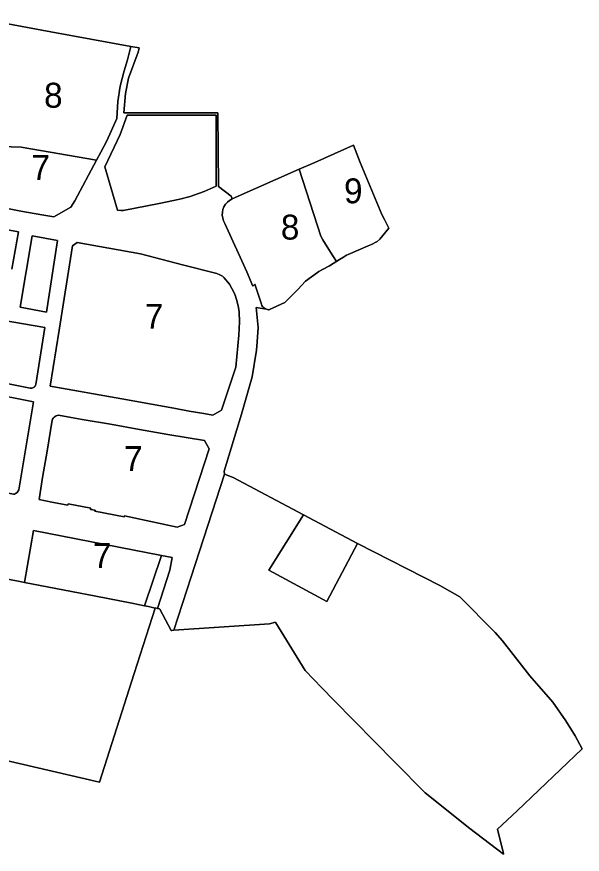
# Model space of a CAD drawing. Extents: x 598968 to 613553, y 4409678 to 4430833.
# Drawn here: x 603309.2 to 603581.6, y 4413949.6 to 4414353 of the extents above; entities that cross this region are included whole.
import ezdxf

# ---------------------------------------------------------------- set-up
doc = ezdxf.new("R2010")
doc.units = 0
for name, color, linetype in [('1', 7, 'Continuous'), ('Sòl Rústic Comú', 7, 'Continuous'), ('ZONA 7. CONJUNTS AMB ORDENACIONS ESPECÍFIQUES', 7, 'Continuous'), ("ZONA 8. RECINTES AMB PATRONS D'ESTABLIMENTS RÚSTICS", 7, 'Continuous'), ("ZONA 9. NAUS i grans ESTABLIMENTS per l'ACTIVITAT no residencial", 7, 'Continuous')]:
    doc.layers.add(name, color=color, linetype=linetype)

msp = doc.modelspace()

# ---------------------------------------------------------------- linework, layer by layer
at = {"layer": '1'}
for points in [[(603303.2677, 4414082.3184), (603312.3244, 4414080.5991), (603312.9034, 4414080.4877), (603317.3254, 4414105.5677), (603378.8449, 4414093.5089), (603384.0648, 4414092.489), (603382.9049, 4414086.429), (603376.9729, 4414068.0082), (603378.0163, 4414067.8022), (603378.1184, 4414067.6087), (603383.5204, 4414057.3715), (603383.8905, 4414057.3965), (603384.8616, 4414057.4621), (603393.1891, 4414083.1985), (603409.2745, 4414132.6991), (603409.1297, 4414134.0327), (603417.4818, 4414161.5384), (603422.663, 4414179.6072), (603424.6538, 4414192.3693), (603425.024, 4414196.3424), (603425.4951, 4414203.2952), (603424.5543, 4414212.951), (603429.4807, 4414212.0603), (603429.0115, 4414212.2372), (603428.4772, 4414212.5464), (603428.0005, 4414212.9385), (603427.5942, 4414213.4032), (603427.2692, 4414213.928), (603427.0341, 4414214.4987), (603423.9441, 4414224.1886), (603422.9641, 4414223.2785), (603420.0041, 4414230.0684), (603409.4834, 4414253.4679), (603408.8266, 4414254.6965), (603408.3911, 4414256.0198), (603408.1899, 4414257.3984), (603408.229, 4414258.7911), (603408.5072, 4414260.1562), (603409.0162, 4414261.4531), (603409.7408, 4414262.643), (603410.6595, 4414263.6905), (603411.7447, 4414264.5642), (603412.9641, 4414265.238), (603412.4427, 4414266.6478), (603406.397, 4414271.1873), (603406.0731, 4414306.4784), (603406.0706, 4414306.7546), (603361.3329, 4414306.651), (603360.7764, 4414306.6497), (603361.6299, 4414315.962), (603363.0905, 4414323.4063), (603367.6884, 4414335.9932), (603368.0946, 4414337.8055), (603368.1322, 4414337.9731), (603364.1551, 4414338.7103), (603364.1361, 4414338.6265), (603362.4578, 4414332.3257), (603360.9143, 4414326.9766), (603358.9691, 4414319.6357), (603357.8644, 4414312.2566), (603357.4343, 4414303.999), (603352.6245, 4414293.2967), (603349.6635, 4414287.7019), (603347.593, 4414283.8602), (603337.1249, 4414264.3397), (603335.2648, 4414261.2467), (603327.0859, 4414256.627), (603321.2412, 4414257.6218), (603311.215, 4414259.3962), (603284.9452, 4414264.4357)], [(603240.1457, 4414262.275), (603309.985, 4414249.3563), (603306.7583, 4414231.357)], [(603302.2152, 4414206.8766), (603322.7751, 4414203.257), (603318.3552, 4414175.8271), (603318.2254, 4414175.4643), (603318.0408, 4414175.1261), (603317.8058, 4414174.8208), (603317.5263, 4414174.5557), (603317.2089, 4414174.3372), (603316.8614, 4414174.1708), (603316.4922, 4414174.0604), (603316.1104, 4414174.0088), (603315.7252, 4414174.0171), (603272.0102, 4414182.723)], [(603287.3637, 4413998.5624), (603348.986, 4413984.2884), (603365.6903, 4414036.5981), (603375.8916, 4414068.172), (603372.6847, 4414068.8548), (603370.7513, 4414069.2663), (603364.6383, 4414070.4434), (603347.2884, 4414073.8687), (603335.5972, 4414076.1192), (603312.9034, 4414080.4877), (603312.3244, 4414080.5991), (603303.2677, 4414082.3184)]]:
    msp.add_lwpolyline(points, dxfattribs=at)
for points in [[(603405.174, 4414305.5875), (603405.2241, 4414271.3578), (603399.3952, 4414268.8878), (603392.6742, 4414266.4776), (603387.7143, 4414265.1076), (603377.8409, 4414263.0336), (603360.4745, 4414259.7071), (603359.3046, 4414259.6371), (603357.7246, 4414259.7971), (603351.5846, 4414280.6668), (603358.947, 4414296.2708), (603362.4344, 4414305.6668)], [(603360.4745, 4414259.7071), (603377.8409, 4414263.0336), (603387.7143, 4414265.1076), (603392.6742, 4414266.4776), (603399.3952, 4414268.8878), (603405.2241, 4414271.3578), (603405.174, 4414305.5875), (603362.4344, 4414305.6668), (603358.947, 4414296.2708), (603351.5846, 4414280.6668), (603357.7246, 4414259.7971), (603359.3046, 4414259.6371)], [(603310.8186, 4414213.1212), (603316.687, 4414247.4458), (603328.8422, 4414245.2486), (603323.5423, 4414210.6996)], [(603328.8422, 4414245.2486), (603316.687, 4414247.4458), (603310.8186, 4414213.1212), (603323.5423, 4414210.6996)], [(603336.0448, 4414242.6368), (603338.2248, 4414244.2869), (603368.7845, 4414238.8374), (603389.1044, 4414233.5379), (603405.5142, 4414229.2582), (603407.0642, 4414228.6382), (603408.2542, 4414227.9882), (603408.9842, 4414227.4083), (603411.7442, 4414224.1783), (603413.9742, 4414220.0834), (603414.6142, 4414218.4285), (603415.3942, 4414215.6385), (603415.9942, 4414212.9086), (603416.3742, 4414210.6886), (603416.4869, 4414205.9751), (603416.1896, 4414199.6361), (603414.7943, 4414184.2588), (603407.8344, 4414163.4188), (603403.6645, 4414161.0488), (603399.3045, 4414161.8987), (603392.3146, 4414163.0686), (603384.8546, 4414164.4284), (603380.3361, 4414165.2489), (603359.8148, 4414168.9779), (603325.2451, 4414175.0173), (603329.5545, 4414201.9892)], [(603310.1154, 4414125.1474), (603309.9234, 4414124.6845), (603309.663, 4414124.2564), (603309.3402, 4414123.8731), (603308.9627, 4414123.5435), (603308.5393, 4414123.2754), (603308.08, 4414123.0752), (603307.5954, 4414122.9474), (603234.4561, 4414137.3361), (603234.5754, 4414137.9637), (603219.612, 4414141.0883), (603218.3425, 4414142.7448), (603220.9165, 4414155.3969), (603220.9193, 4414155.4116), (603220.8963, 4414155.4158), (603226.4961, 4414185.4556), (603317.2152, 4414167.5072)], [(603335.3751, 4414159.9876), (603340.6851, 4414159.0377), (603354.3749, 4414156.7179), (603368.2848, 4414154.1882), (603381.8847, 4414151.7985), (603399.6322, 4414148.8512), (603401.8877, 4414144.8107), (603389.9847, 4414108.469), (603386.5008, 4414107.1977), (603361.105, 4414112.5884), (603361.005, 4414112.0484), (603346.8551, 4414114.7881), (603346.945, 4414115.2581), (603344.7338, 4414115.6704), (603344.8452, 4414116.2681), (603333.9652, 4414118.3179), (603333.8549, 4414117.7361), (603326.0453, 4414119.1877), (603319.9253, 4414120.4376), (603321.6553, 4414131.0476), (603323.7666, 4414143.7156), (603326.2052, 4414158.6674), (603326.4595, 4414159.1923), (603326.7895, 4414159.6733), (603327.1878, 4414160.0995), (603327.6453, 4414160.4613), (603328.1517, 4414160.7506), (603328.6958, 4414160.9609), (603329.2651, 4414161.0874)], [(603447.2943, 4414113.14), (603413.3645, 4414131.0692), (603409.2745, 4414132.6991), (603393.1891, 4414083.1985), (603384.8616, 4414057.4621), (603430.8851, 4414060.5732), (603433.759, 4414061.3301), (603433.8359, 4414061.206), (603433.9825, 4414060.9691), (603448.1871, 4414038.0129), (603456.177, 4414029.6519), (603461.995, 4414023.8029), (603491.386, 4413993.9184), (603505.9384, 4413979.1042), (603527.4121, 4413961.9448), (603543.6879, 4413949.556), (603543.6533, 4413949.7017), (603543.4507, 4413950.5544), (603540.8278, 4413961.5957), (603550.222, 4413970.435), (603581.5835, 4414000.3132), (603578.1382, 4414006.6401), (603573.6335, 4414013.9029), (603567.375, 4414022.7672), (603556.3136, 4414035.4524), (603543.1536, 4414052.3421), (603539.6743, 4414056.3486), (603522.5637, 4414073.5316), (603513.0214, 4414078.9948), (603473.3041, 4414099.2405), (603458.5443, 4414071.2405), (603430.5872, 4414086.3875)], [(603473.3041, 4414099.2405), (603447.2943, 4414113.14), (603430.5872, 4414086.3875), (603458.5443, 4414071.2405)], [(603376.9729, 4414068.0082), (603382.9049, 4414086.429), (603384.0648, 4414092.489), (603378.8449, 4414093.5089), (603370.7513, 4414069.2663), (603372.6847, 4414068.8548), (603375.8916, 4414068.172), (603375.9067, 4414068.2187)]]:
    msp.add_lwpolyline(points, close=True, dxfattribs=at)
at = {"layer": 'Sòl Rústic Comú'}
msp.add_lwpolyline([(603286.5648, 4414353.0055), (603325.6726, 4414345.7563), (603364.1361, 4414338.6265), (603364.1551, 4414338.7103), (603368.1322, 4414337.9731), (603368.0946, 4414337.8055), (603367.6884, 4414335.9932), (603363.0905, 4414323.4063), (603361.6299, 4414315.962), (603360.7764, 4414306.6497), (603361.3329, 4414306.651), (603406.0706, 4414306.7546), (603406.0731, 4414306.4784), (603406.397, 4414271.1873), (603412.4427, 4414266.6478), (603412.9641, 4414265.238), (603445.2386, 4414279.5141), (603452.7437, 4414282.8186), (603471.4514, 4414291.1397), (603474.627, 4414282.818), (603485.097, 4414257.7488), (603486.2934, 4414255.3992), (603488.1231, 4414251.8057), (603488.4269, 4414251.209), (603488.3952, 4414251.1701), (603484.0468, 4414245.8207), (603482.6611, 4414244.6446), (603482.502, 4414244.5096), (603480.0171, 4414243.3521), (603478.413, 4414242.6049), (603468.8124, 4414238.4443), (603467.9786, 4414238.083), (603466.5834, 4414237.2125), (603464.6298, 4414235.9937), (603459.7767, 4414232.9657), (603456.4737, 4414231.2023), (603454.6473, 4414230.2273), (603454.1093, 4414229.8459), (603448.2363, 4414225.6825), (603444.5462, 4414221.6716), (603443.2559, 4414220.269), (603438.3121, 4414215.3596), (603431.013, 4414211.9052), (603430.8265, 4414211.8169), (603430.4132, 4414211.8917), (603429.4807, 4414212.0603), (603424.5543, 4414212.951), (603425.4951, 4414203.2952), (603425.024, 4414196.3424), (603424.6538, 4414192.3693), (603422.663, 4414179.6072), (603417.4818, 4414161.5384), (603409.1297, 4414134.0327), (603409.2745, 4414132.6991), (603413.3645, 4414131.0692), (603447.2943, 4414113.14), (603473.3041, 4414099.2405), (603513.0214, 4414078.9948), (603522.5637, 4414073.5316), (603539.6743, 4414056.3486), (603543.1536, 4414052.3421), (603556.3136, 4414035.4524), (603567.375, 4414022.7672), (603573.6335, 4414013.9029), (603578.1382, 4414006.6401), (603581.5835, 4414000.3132), (603550.222, 4413970.435), (603540.8278, 4413961.5957), (603543.4507, 4413950.5544), (603543.6533, 4413949.7017), (603543.6879, 4413949.556), (603527.4121, 4413961.9448), (603505.9384, 4413979.1042), (603491.386, 4413993.9184), (603461.995, 4414023.8029), (603456.177, 4414029.6519), (603448.1871, 4414038.0129), (603433.9825, 4414060.9691), (603433.8359, 4414061.206), (603433.759, 4414061.3301), (603430.8851, 4414060.5732), (603384.8616, 4414057.4621), (603383.8905, 4414057.3965), (603383.5204, 4414057.3715), (603378.1184, 4414067.6087), (603378.0163, 4414067.8022), (603376.9729, 4414068.0082), (603375.9067, 4414068.2187), (603375.8916, 4414068.172), (603365.6903, 4414036.5981), (603348.986, 4413984.2884), (603287.3637, 4413998.5624)], dxfattribs=at)
at = {"layer": 'ZONA 7. CONJUNTS AMB ORDENACIONS ESPECÍFIQUES'}
for points in [[(603347.593, 4414283.8602), (603311.3927, 4414290.1034), (603301.6858, 4414290.4522), (603289.8151, 4414292.1256), (603287.8596, 4414281.007), (603284.9452, 4414264.4357), (603311.215, 4414259.3962), (603321.2412, 4414257.6218), (603327.0859, 4414256.627), (603335.2648, 4414261.2467), (603337.1249, 4414264.3397)], [(603407.8344, 4414163.4188), (603414.7943, 4414184.2588), (603416.1896, 4414199.6361), (603416.4869, 4414205.9751), (603416.3742, 4414210.6886), (603415.9942, 4414212.9086), (603415.3942, 4414215.6385), (603414.6142, 4414218.4285), (603413.9742, 4414220.0834), (603411.7442, 4414224.1783), (603408.9842, 4414227.4083), (603408.2542, 4414227.9882), (603407.0642, 4414228.6382), (603405.5142, 4414229.2582), (603389.1044, 4414233.5379), (603368.7845, 4414238.8374), (603338.2248, 4414244.2869), (603336.0448, 4414242.6368), (603329.5545, 4414201.9892), (603325.2451, 4414175.0173), (603359.8148, 4414168.9779), (603380.3361, 4414165.2489), (603384.8546, 4414164.4284), (603392.3146, 4414163.0686), (603399.3045, 4414161.8987), (603403.6645, 4414161.0488)], [(603234.5754, 4414137.9637), (603234.4561, 4414137.3361), (603307.5954, 4414122.9474), (603308.08, 4414123.0752), (603308.5393, 4414123.2754), (603308.9627, 4414123.5435), (603309.3402, 4414123.8731), (603309.663, 4414124.2564), (603309.9234, 4414124.6845), (603310.1154, 4414125.1474), (603317.2152, 4414167.5072), (603226.4961, 4414185.4556), (603220.8963, 4414155.4158), (603220.9193, 4414155.4116), (603237.3031, 4414152.4401), (603236.4022, 4414147.5748)], [(603401.8877, 4414144.8107), (603399.6322, 4414148.8512), (603381.8847, 4414151.7985), (603368.2848, 4414154.1882), (603354.3749, 4414156.7179), (603340.6851, 4414159.0377), (603335.3751, 4414159.9876), (603329.2651, 4414161.0874), (603328.6958, 4414160.9609), (603328.1517, 4414160.7506), (603327.6453, 4414160.4613), (603327.1878, 4414160.0995), (603326.7895, 4414159.6733), (603326.4595, 4414159.1923), (603326.2052, 4414158.6674), (603323.7666, 4414143.7156), (603321.6553, 4414131.0476), (603319.9253, 4414120.4376), (603326.0453, 4414119.1877), (603333.8549, 4414117.7361), (603333.9652, 4414118.3179), (603344.8452, 4414116.2681), (603344.7338, 4414115.6704), (603346.945, 4414115.2581), (603346.8551, 4414114.7881), (603361.005, 4414112.0484), (603361.105, 4414112.5884), (603386.5008, 4414107.1977), (603389.9847, 4414108.469)], [(603378.8449, 4414093.5089), (603317.3254, 4414105.5677), (603312.9034, 4414080.4877), (603335.5972, 4414076.1192), (603347.2884, 4414073.8687), (603364.6383, 4414070.4434), (603370.7513, 4414069.2663)]]:
    msp.add_lwpolyline(points, close=True, dxfattribs=at)
for points in [[(603306.7583, 4414231.357), (603309.985, 4414249.3563), (603240.1457, 4414262.275)], [(603272.0102, 4414182.723), (603315.7252, 4414174.0171), (603316.1104, 4414174.0088), (603316.4922, 4414174.0604), (603316.8614, 4414174.1708), (603317.2089, 4414174.3372), (603317.5263, 4414174.5557), (603317.8058, 4414174.8208), (603318.0408, 4414175.1261), (603318.2254, 4414175.4643), (603318.3552, 4414175.8271), (603322.7751, 4414203.257), (603302.2152, 4414206.8766)]]:
    msp.add_lwpolyline(points, dxfattribs=at)
at = {"layer": "ZONA 8. RECINTES AMB PATRONS D'ESTABLIMENTS RÚSTICS"}
msp.add_lwpolyline([(603301.6858, 4414290.4522), (603311.3927, 4414290.1034), (603347.593, 4414283.8602), (603349.6635, 4414287.7019), (603352.6245, 4414293.2967), (603357.4343, 4414303.999), (603357.8644, 4414312.2566), (603358.9691, 4414319.6357), (603360.9143, 4414326.9766), (603362.4578, 4414332.3257), (603364.1361, 4414338.6265), (603325.6726, 4414345.7563), (603286.5648, 4414353.0055)], dxfattribs=at)
msp.add_lwpolyline([(603464.6298, 4414235.9937), (603463.1641, 4414235.1298), (603460.3337, 4414239.5691), (603456.5738, 4414245.469), (603455.7238, 4414247.3289), (603445.2386, 4414279.5141), (603412.9641, 4414265.238), (603411.7447, 4414264.5642), (603410.6595, 4414263.6905), (603409.7408, 4414262.643), (603409.0162, 4414261.4531), (603408.5072, 4414260.1562), (603408.229, 4414258.7911), (603408.1899, 4414257.3984), (603408.3911, 4414256.0198), (603408.8266, 4414254.6965), (603409.4834, 4414253.4679), (603420.0041, 4414230.0684), (603422.9641, 4414223.2785), (603423.9441, 4414224.1886), (603427.0341, 4414214.4987), (603427.2692, 4414213.928), (603427.5942, 4414213.4032), (603428.0005, 4414212.9385), (603428.4772, 4414212.5464), (603429.0115, 4414212.2372), (603429.4807, 4414212.0603), (603430.4132, 4414211.8917), (603430.8265, 4414211.8169), (603431.013, 4414211.9052), (603438.3121, 4414215.3596), (603443.2559, 4414220.269), (603444.5462, 4414221.6716), (603448.2363, 4414225.6825), (603454.1093, 4414229.8459), (603454.6473, 4414230.2273), (603456.4737, 4414231.2023), (603459.7767, 4414232.9657)], close=True, dxfattribs=at)
at = {"layer": "ZONA 9. NAUS i grans ESTABLIMENTS per l'ACTIVITAT no residencial"}
msp.add_lwpolyline([(603464.6298, 4414235.9937), (603466.5834, 4414237.2125), (603467.9786, 4414238.083), (603468.8124, 4414238.4443), (603478.413, 4414242.6049), (603480.0171, 4414243.3521), (603482.502, 4414244.5096), (603482.6611, 4414244.6446), (603484.0468, 4414245.8207), (603488.3952, 4414251.1701), (603488.4269, 4414251.209), (603488.1231, 4414251.8057), (603486.2934, 4414255.3992), (603485.097, 4414257.7488), (603474.627, 4414282.818), (603471.4514, 4414291.1397), (603452.7437, 4414282.8186), (603445.2386, 4414279.5141), (603455.7238, 4414247.3289), (603456.5738, 4414245.469), (603460.3337, 4414239.5691), (603463.1641, 4414235.1298)], close=True, dxfattribs=at)

# ---------------------------------------------------------------- texts
at = {"layer": 'ZONA 7. CONJUNTS AMB ORDENACIONS ESPECÍFIQUES'}
for p in [(603316.2691, 4414274.3763), (603370.866, 4414202.6679), (603360.9065, 4414134.1425), (603345.8742, 4414087.417)]:
    msp.add_text('7', height=12, dxfattribs=at).set_placement(p)
at = {"layer": "ZONA 8. RECINTES AMB PATRONS D'ESTABLIMENTS RÚSTICS"}
for p in [(603322.3577, 4414309.1954), (603436.4098, 4414245.6655)]:
    msp.add_text('8', height=12, dxfattribs=at).set_placement(p)
at = {"layer": "ZONA 9. NAUS i grans ESTABLIMENTS per l'ACTIVITAT no residencial"}
msp.add_text('9', height=12, dxfattribs=at).set_placement((603466.8328, 4414263.1348))

doc.saveas('drawing.dxf')
